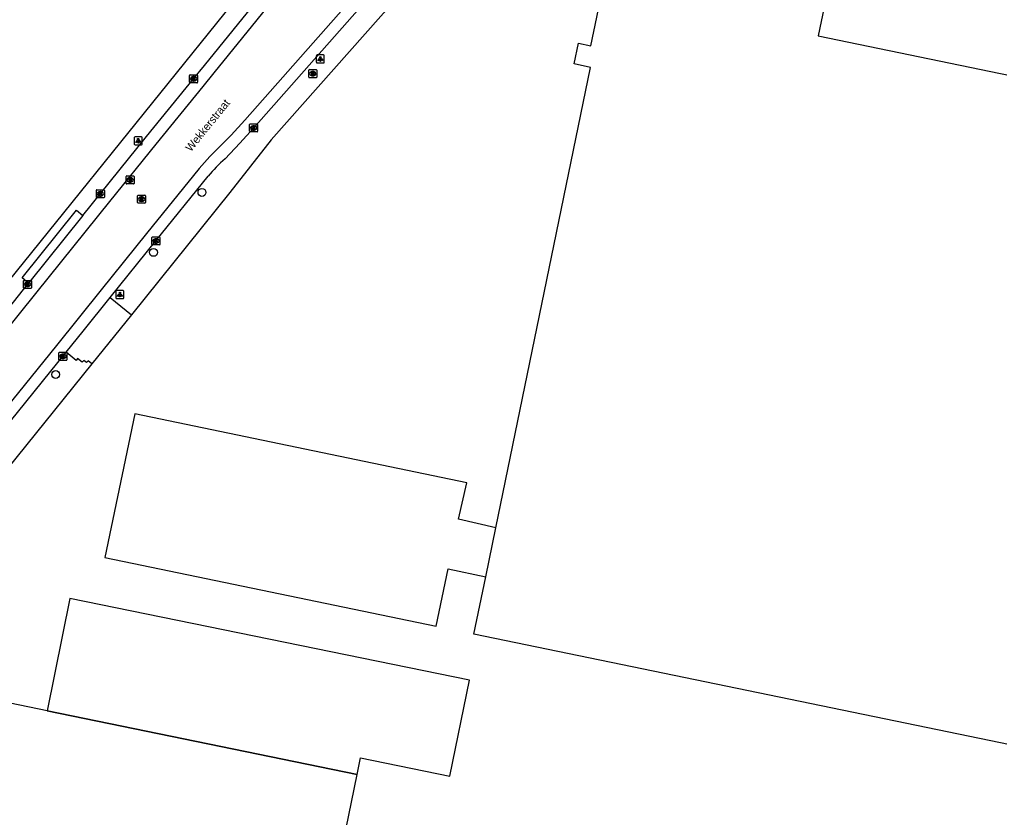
# Model space of a CAD drawing. Extents: x 157692 to 159670, y 381454 to 383289.
# Drawn here: x 157877.5 to 157999.9, y 382746.4 to 382846.1 of the extents above; entities that cross this region are included whole.
import ezdxf

# ---------------------------------------------------------------- set-up
doc = ezdxf.new("R2010")
doc.units = 0
for name, color, linetype in [('IMGEO_Boom', 7, 'Continuous'), ('IMGEO_Brandkraan', 7, 'Continuous'), ('IMGEO_Kolk', 7, 'Continuous'), ('IMGEO_Lichtpunt', 7, 'Continuous'), ('IMGEO_Openbare_ruimte_label', 7, 'Continuous'), ('IMGEO_Pand', 7, 'Continuous'), ('IMGEO_Pand_overbouw', 7, 'Continuous'), ('IMGEO_Rijbaan_lokaal_gesloten', 7, 'Continuous'), ('IMGEO_Rioolput', 7, 'Continuous'), ('IMGEO_Voetpad_open', 7, 'Continuous')]:
    doc.layers.add(name, color=color, linetype=linetype)

msp = doc.modelspace()

# ---------------------------------------------------------------- linework, layer by layer
at = {"layer": 'IMGEO_Boom'}
for centre in [(157900.24, 382824.47), (157894.19, 382816.98), (157881.97, 382801.73)]:
    msp.add_circle(centre, 0.489, dxfattribs=at)
at = {"layer": 'IMGEO_Brandkraan'}
for p, q in [((157913.59, 382838.87), (157913.59, 382839.73)), ((157913.66, 382839.8), (157914.52, 382839.8)), ((157914.52, 382838.8), (157913.66, 382838.8)), ((157914.1, 382839.02), (157914.07, 382839.02)), ((157914.08, 382839.58), (157914.1, 382839.58)), ((157914.59, 382839.73), (157914.59, 382838.87))]:
    msp.add_line(p, q, dxfattribs=at)
for points in [[(157913.59, 382838.87), (157913.59, 382839.73)], [(157913.66, 382839.8), (157914.52, 382839.8)], [(157914.52, 382838.8), (157913.66, 382838.8)], [(157913.94, 382839.5), (157913.94, 382839.1), (157914.15, 382839.1)], [(157914.17, 382839.5), (157913.94, 382839.5)], [(157914.12, 382839.42), (157914.06, 382839.42), (157914.06, 382839.34)], [(157914.06, 382839.34), (157914.12, 382839.34)], [(157914.12, 382839.27), (157914.06, 382839.27), (157914.06, 382839.19)], [(157914.06, 382839.19), (157914.12, 382839.19)], [(157914.59, 382839.73), (157914.59, 382838.87)]]:
    msp.add_lwpolyline(points, dxfattribs=at)
for centre, radius, start, end in [((157913.67, 382839.73), 0.0765, 91.552, 178.448), ((157913.67, 382839.73), 0.0765, 91.552, 178.448), ((157913.67, 382838.88), 0.0765, 181.552, 268.448), ((157913.67, 382838.88), 0.0765, 181.552, 268.448), ((157914.12, 382839.38), 0.0379, 267.8285, 90.9355), ((157914.12, 382839.23), 0.0404, 269.8759, 90.5077), ((157914.16, 382839.35), 0.251, 268.6676, 293.5347), ((157914.17, 382839.36), 0.145, 59.4692, 91.5367), ((157914.2, 382839.4), 0.0922, 285.5137, 58.1501), ((157914.2, 382839.21), 0.105, 301.3115, 78.989), ((157914.51, 382839.73), 0.0765, 1.552, 88.448), ((157914.51, 382839.73), 0.0765, 1.552, 88.448), ((157914.51, 382838.88), 0.0765, 271.552, 358.448), ((157914.51, 382838.88), 0.0765, 271.552, 358.448)]:
    msp.add_arc(centre, radius, start, end, dxfattribs=at)
for centre, major_axis, ratio, start_param, end_param in [((157914.08, 382839.3), (-0.387, 0.002), 0.722429, 4.712389, 7.853982), ((157914.1, 382839.3), (-0.39, 0.002), 0.717154, 1.570796, 4.712389)]:
    msp.add_ellipse(centre, major_axis=major_axis, ratio=ratio, start_param=start_param, end_param=end_param, dxfattribs=at)
at = {"layer": 'IMGEO_Kolk'}
for p, q in [((157898.7, 382838.23), (157898.7, 382839.08)), ((157898.77, 382839.16), (157899.63, 382839.16)), ((157899.19, 382838.94), (157899.21, 382838.94)), ((157899.7, 382839.08), (157899.7, 382838.23)), ((157899.63, 382838.16), (157898.77, 382838.16)), ((157899.21, 382838.38), (157899.18, 382838.38)), ((157906.19, 382832.1), (157906.19, 382832.95)), ((157906.27, 382833.02), (157907.12, 382833.02)), ((157906.68, 382832.8), (157906.71, 382832.8)), ((157907.19, 382832.95), (157907.19, 382832.1)), ((157907.12, 382832.02), (157906.27, 382832.02)), ((157906.7, 382832.24), (157906.68, 382832.24)), ((157887.05, 382823.86), (157887.05, 382824.72)), ((157887.12, 382824.79), (157887.98, 382824.79)), ((157887.54, 382824.57), (157887.56, 382824.57)), ((157888.05, 382824.72), (157888.05, 382823.86)), ((157887.98, 382823.79), (157887.12, 382823.79)), ((157887.56, 382824.01), (157887.53, 382824.01)), ((157894, 382817.98), (157894, 382818.84)), ((157894.07, 382818.91), (157894.92, 382818.91)), ((157894.51, 382818.13), (157894.48, 382818.13)), ((157894.49, 382818.69), (157894.51, 382818.69)), ((157895, 382818.84), (157895, 382817.98)), ((157894.92, 382817.91), (157894.07, 382817.91)), ((157877.95, 382812.57), (157877.95, 382813.42)), ((157878.02, 382813.49), (157878.88, 382813.49)), ((157878.44, 382813.27), (157878.46, 382813.27)), ((157878.95, 382813.42), (157878.95, 382812.57)), ((157878.88, 382812.49), (157878.02, 382812.49)), ((157878.46, 382812.71), (157878.43, 382812.71)), ((157882.37, 382803.58), (157882.37, 382804.43)), ((157882.45, 382804.5), (157883.3, 382804.5)), ((157883.3, 382803.5), (157882.45, 382803.5)), ((157882.86, 382804.28), (157882.88, 382804.28)), ((157882.88, 382803.72), (157882.86, 382803.72)), ((157883.37, 382804.43), (157883.37, 382803.58))]:
    msp.add_line(p, q, dxfattribs=at)
for points in [[(157898.7, 382838.23), (157898.7, 382839.08)], [(157898.77, 382839.16), (157899.63, 382839.16)], [(157899.02, 382838.86), (157899.14, 382838.86), (157899.14, 382838.71), (157899.27, 382838.86), (157899.44, 382838.86), (157899.29, 382838.71), (157899.44, 382838.46), (157899.29, 382838.46), (157899.21, 382838.62), (157899.14, 382838.55), (157899.14, 382838.46), (157899.02, 382838.46), (157899.02, 382838.86)], [(157899.7, 382839.08), (157899.7, 382838.23)], [(157899.63, 382838.16), (157898.77, 382838.16)], [(157906.19, 382832.1), (157906.19, 382832.95)], [(157906.27, 382833.02), (157907.12, 382833.02)], [(157906.51, 382832.72), (157906.64, 382832.72), (157906.64, 382832.57), (157906.77, 382832.72), (157906.93, 382832.72), (157906.79, 382832.57), (157906.94, 382832.32), (157906.79, 382832.32), (157906.7, 382832.49), (157906.64, 382832.42), (157906.64, 382832.32), (157906.51, 382832.32), (157906.51, 382832.72)], [(157907.19, 382832.95), (157907.19, 382832.1)], [(157907.12, 382832.02), (157906.27, 382832.02)], [(157887.05, 382823.86), (157887.05, 382824.72)], [(157887.12, 382824.79), (157887.98, 382824.79)], [(157887.37, 382824.49), (157887.49, 382824.49), (157887.49, 382824.34), (157887.62, 382824.49), (157887.79, 382824.49), (157887.64, 382824.34), (157887.79, 382824.09), (157887.64, 382824.09), (157887.56, 382824.26), (157887.49, 382824.19), (157887.49, 382824.09), (157887.37, 382824.09), (157887.37, 382824.49)], [(157888.05, 382824.72), (157888.05, 382823.86)], [(157887.98, 382823.79), (157887.12, 382823.79)], [(157894, 382817.98), (157894, 382818.84)], [(157894.07, 382818.91), (157894.92, 382818.91)], [(157894.32, 382818.61), (157894.44, 382818.61), (157894.44, 382818.46), (157894.57, 382818.61), (157894.74, 382818.61), (157894.59, 382818.46), (157894.74, 382818.21), (157894.59, 382818.21), (157894.51, 382818.37), (157894.44, 382818.31), (157894.44, 382818.21), (157894.32, 382818.21), (157894.32, 382818.61)], [(157895, 382818.84), (157895, 382817.98)], [(157894.92, 382817.91), (157894.07, 382817.91)], [(157877.95, 382812.57), (157877.95, 382813.42)], [(157878.02, 382813.49), (157878.88, 382813.49)], [(157878.27, 382813.19), (157878.39, 382813.19), (157878.39, 382813.04), (157878.52, 382813.19), (157878.69, 382813.19), (157878.54, 382813.04), (157878.69, 382812.79), (157878.54, 382812.79), (157878.46, 382812.96), (157878.39, 382812.89), (157878.39, 382812.79), (157878.27, 382812.79), (157878.27, 382813.19)], [(157878.95, 382813.42), (157878.95, 382812.57)], [(157878.88, 382812.49), (157878.02, 382812.49)], [(157882.37, 382803.58), (157882.37, 382804.43)], [(157882.45, 382804.5), (157883.3, 382804.5)], [(157883.3, 382803.5), (157882.45, 382803.5)], [(157882.69, 382804.2), (157882.82, 382804.2), (157882.82, 382804.05), (157882.94, 382804.2), (157883.11, 382804.2), (157882.96, 382804.05), (157883.12, 382803.8), (157882.96, 382803.8), (157882.88, 382803.97), (157882.82, 382803.9), (157882.82, 382803.8), (157882.69, 382803.8), (157882.69, 382804.2)], [(157883.37, 382804.43), (157883.37, 382803.58)]]:
    msp.add_lwpolyline(points, dxfattribs=at)
for centre, start, end in [((157898.78, 382839.08), 91.552, 178.448), ((157898.78, 382839.08), 91.552, 178.448), ((157899.62, 382839.08), 1.552, 88.448), ((157899.62, 382839.08), 1.552, 88.448), ((157898.78, 382838.23), 181.552, 268.448), ((157898.78, 382838.23), 181.552, 268.448), ((157899.62, 382838.23), 271.552, 358.448), ((157899.62, 382838.23), 271.552, 358.448), ((157906.27, 382832.95), 91.552, 178.448), ((157906.27, 382832.95), 91.552, 178.448), ((157907.12, 382832.95), 1.552, 88.448), ((157907.12, 382832.95), 1.552, 88.448), ((157906.27, 382832.1), 181.552, 268.448), ((157906.27, 382832.1), 181.552, 268.448), ((157907.12, 382832.1), 271.552, 358.448), ((157907.12, 382832.1), 271.552, 358.448), ((157887.12, 382824.72), 91.552, 178.448), ((157887.12, 382824.72), 91.552, 178.448), ((157887.97, 382824.72), 1.552, 88.448), ((157887.97, 382824.72), 1.552, 88.448), ((157887.12, 382823.87), 181.552, 268.448), ((157887.12, 382823.87), 181.552, 268.448), ((157887.97, 382823.87), 271.552, 358.448), ((157887.97, 382823.87), 271.552, 358.448), ((157894.07, 382818.83), 91.552, 178.448), ((157894.07, 382818.83), 91.552, 178.448), ((157894.92, 382818.83), 1.552, 88.448), ((157894.92, 382818.83), 1.552, 88.448), ((157894.07, 382817.98), 181.552, 268.448), ((157894.07, 382817.98), 181.552, 268.448), ((157894.92, 382817.98), 271.552, 358.448), ((157894.92, 382817.98), 271.552, 358.448), ((157878.03, 382813.42), 91.552, 178.448), ((157878.03, 382813.42), 91.552, 178.448), ((157878.87, 382813.42), 1.552, 88.448), ((157878.87, 382813.42), 1.552, 88.448), ((157878.03, 382812.57), 181.552, 268.448), ((157878.03, 382812.57), 181.552, 268.448), ((157878.87, 382812.57), 271.552, 358.448), ((157878.87, 382812.57), 271.552, 358.448), ((157882.45, 382804.43), 91.552, 178.448), ((157882.45, 382804.43), 91.552, 178.448), ((157882.45, 382803.58), 181.552, 268.448), ((157882.45, 382803.58), 181.552, 268.448), ((157883.3, 382804.43), 1.552, 88.448), ((157883.3, 382804.43), 1.552, 88.448), ((157883.3, 382803.58), 271.552, 358.448), ((157883.3, 382803.58), 271.552, 358.448)]:
    msp.add_arc(centre, 0.0765, start, end, dxfattribs=at)
for centre, major_axis, ratio, start_param, end_param in [((157899.19, 382838.66), (-0.387, 0.002), 0.722429, 4.712389, 7.853982), ((157899.21, 382838.66), (-0.39, 0.002), 0.717154, 1.570796, 4.712389), ((157906.68, 382832.52), (-0.387, 0.002), 0.722429, 4.712389, 7.853982), ((157906.7, 382832.52), (-0.39, 0.002), 0.717154, 1.570796, 4.712389), ((157887.54, 382824.29), (-0.387, 0.002), 0.722429, 4.712389, 7.853982), ((157887.56, 382824.29), (-0.39, 0.002), 0.717154, 1.570796, 4.712389), ((157894.48, 382818.41), (-0.387, 0.002), 0.722429, 4.712389, 7.853982), ((157894.51, 382818.41), (-0.39, 0.002), 0.717154, 1.570796, 4.712389), ((157878.44, 382812.99), (-0.387, 0.002), 0.722429, 4.712389, 7.853982), ((157878.46, 382812.99), (-0.39, 0.002), 0.717154, 1.570796, 4.712389), ((157882.86, 382804), (-0.387, 0.002), 0.722429, 4.712389, 7.853982), ((157882.88, 382804), (-0.39, 0.002), 0.717154, 1.570796, 4.712389)]:
    msp.add_ellipse(centre, major_axis=major_axis, ratio=ratio, start_param=start_param, end_param=end_param, dxfattribs=at)
at = {"layer": 'IMGEO_Lichtpunt'}
for p, q in [((157914.53, 382841.54), (157914.53, 382840.74)), ((157914.53, 382841.54), (157914.53, 382840.74)), ((157915.43, 382841.64), (157914.63, 382841.64)), ((157915.43, 382841.64), (157914.63, 382841.64)), ((157915.53, 382840.74), (157915.53, 382841.54)), ((157915.53, 382840.74), (157915.53, 382841.54)), ((157914.63, 382840.64), (157915.43, 382840.64)), ((157914.63, 382840.64), (157915.43, 382840.64)), ((157891.78, 382831.32), (157891.78, 382830.51)), ((157891.78, 382831.32), (157891.78, 382830.51)), ((157892.69, 382831.41), (157891.88, 382831.41)), ((157892.69, 382831.41), (157891.88, 382831.41)), ((157891.88, 382830.42), (157892.69, 382830.42)), ((157891.88, 382830.42), (157892.69, 382830.42)), ((157892.78, 382830.51), (157892.78, 382831.32)), ((157892.78, 382830.51), (157892.78, 382831.32)), ((157889.49, 382812.12), (157889.49, 382811.31)), ((157889.49, 382812.12), (157889.49, 382811.31)), ((157890.39, 382812.21), (157889.58, 382812.21)), ((157890.39, 382812.21), (157889.58, 382812.21)), ((157890.49, 382811.31), (157890.49, 382812.12)), ((157890.49, 382811.31), (157890.49, 382812.12)), ((157889.58, 382811.22), (157890.39, 382811.22)), ((157889.58, 382811.22), (157890.39, 382811.22))]:
    msp.add_line(p, q, dxfattribs=at)
for points in [[(157914.91, 382841.21), (157914.95, 382841.18), (157914.76, 382840.92), (157914.72, 382840.94), (157914.91, 382841.21)], [(157915.01, 382841.16), (157915.06, 382841.16), (157915.06, 382840.84), (157915.01, 382840.84), (157915.01, 382841.16)], [(157915.12, 382841.18), (157915.16, 382841.21), (157915.34, 382840.94), (157915.31, 382840.92), (157915.12, 382841.18)], [(157892.16, 382830.98), (157892.2, 382830.95), (157892.01, 382830.69), (157891.97, 382830.72), (157892.16, 382830.98)], [(157892.26, 382830.93), (157892.31, 382830.93), (157892.31, 382830.61), (157892.26, 382830.61), (157892.26, 382830.93)], [(157892.37, 382830.95), (157892.41, 382830.98), (157892.6, 382830.72), (157892.56, 382830.69), (157892.37, 382830.95)], [(157889.86, 382811.78), (157889.9, 382811.76), (157889.71, 382811.49), (157889.68, 382811.52), (157889.86, 382811.78)], [(157889.96, 382811.74), (157890.01, 382811.74), (157890.01, 382811.41), (157889.96, 382811.41), (157889.96, 382811.74)], [(157890.07, 382811.76), (157890.11, 382811.78), (157890.3, 382811.52), (157890.26, 382811.49), (157890.07, 382811.76)]]:
    msp.add_lwpolyline(points, dxfattribs=at)
for centre in [(157915.03, 382841.34), (157892.28, 382831.12), (157889.99, 382811.92)]:
    msp.add_circle(centre, 0.0994, dxfattribs=at)
for centre, start, end in [((157914.63, 382841.54), 90, 180), ((157914.63, 382841.54), 90, 180), ((157915.43, 382841.54), 0, 90), ((157915.43, 382841.54), 0, 90), ((157914.63, 382840.74), 180, 270), ((157914.63, 382840.74), 180, 270), ((157915.43, 382840.74), 270, 0), ((157915.43, 382840.74), 270, 360), ((157891.88, 382831.32), 90, 180), ((157891.88, 382831.32), 90, 180), ((157891.88, 382830.51), 180, 270), ((157891.88, 382830.51), 180, 270), ((157892.69, 382831.32), 0, 90), ((157892.69, 382831.32), 0, 90), ((157892.69, 382830.51), 270, 0), ((157892.69, 382830.51), 270, 360), ((157889.58, 382812.12), 90, 180), ((157889.58, 382812.12), 90, 180), ((157890.39, 382812.12), 0, 90), ((157890.39, 382812.12), 0, 90), ((157889.58, 382811.31), 180, 270), ((157889.58, 382811.31), 180, 270), ((157890.39, 382811.31), 270, 0), ((157890.39, 382811.31), 270, 360)]:
    msp.add_arc(centre, 0.0946, start, end, dxfattribs=at)
at = {"layer": 'IMGEO_Pand'}
for points in [[(157979.64, 382855.59), (157977.22, 382844.04), (158000, 382839.34), (158033.83, 382832.37), (158017.27, 382752.17), (158000, 382755.75), (157934.22, 382769.32), (157935.69, 382776.47)], [(157936.96, 382782.6), (157948.8, 382840.09), (157946.74, 382840.52), (157947.29, 382843.1), (157948.83, 382842.79), (157950.14, 382849.17)], [(157936.96, 382782.6), (157932.29, 382783.67), (157933.33, 382788.22), (157891.84, 382796.82), (157888.12, 382778.88), (157929.51, 382770.3), (157930.99, 382777.45), (157935.69, 382776.47)], [(157935.69, 382776.47), (157936.96, 382782.6)], [(157898.11, 382646.91), (157904.25, 382676.8), (157919.63, 382751.76), (157880.89, 382759.73), (157870.41, 382761.89), (157866.39, 382756.76), (157880.13, 382650.62), (157898.11, 382646.91)]]:
    msp.add_lwpolyline(points, dxfattribs=at)
at = {"layer": 'IMGEO_Pand_overbouw'}
msp.add_lwpolyline([(157880.89, 382759.73), (157919.63, 382751.76), (157920.05, 382753.85), (157931.22, 382751.56), (157933.67, 382763.54), (157883.75, 382773.75)], close=True, dxfattribs=at)
at = {"layer": 'IMGEO_Rijbaan_lokaal_gesloten'}
for points in [[(157951.07, 382904.46), (157951.1, 382903.51), (157951.01, 382902.54), (157950.83, 382901.6), (157950.56, 382900.68), (157949.9, 382899.11), (157936.87, 382882.95), (157926.98, 382870.7), (157912.49, 382852.68), (157901.71, 382839.39), (157900.36, 382837.71), (157894.49, 382830.5), (157888.7, 382823.33), (157879.62, 382812.06), (157865.48, 382794.55), (157858.92, 382786.41), (157856.4, 382783.29), (157852.33, 382778.21), (157845.58, 382769.85), (157841.45, 382764.28)], [(157903.13, 382828.68), (157904.97, 382830.62), (157906.7, 382832.5), (157933.89, 382863.28), (157934.73, 382864.17), (157939.78, 382869.67), (157945.21, 382875.54), (157951.3, 382881.99), (157957.73, 382888.71)], [(157885.37, 382821.59), (157893.33, 382831.44), (157899.2, 382838.66), (157900.55, 382840.33), (157911.32, 382853.62), (157923.49, 382868.77)], [(157932.78, 382864.3), (157905.58, 382833.51), (157903.88, 382831.64), (157901.22, 382828.94), (157899.89, 382827.45), (157893.33, 382819.35), (157887.65, 382812.3), (157882.06, 382805.37), (157870.09, 382790.58), (157863.72, 382782.7), (157859.82, 382777.87)], [(157888.77, 382811.33), (157894.49, 382818.41), (157901.03, 382826.48)], [(157885.37, 382821.59), (157878.59, 382813.14)], [(157856.76, 382785.96), (157857.82, 382787.27), (157868.68, 382800.68), (157878.59, 382813.14)], [(157883.28, 382804.51), (157885.42, 382807.14), (157888.77, 382811.33)], [(157862.18, 382778.4), (157864.91, 382781.78), (157871.25, 382789.64), (157883.28, 382804.51)]]:
    msp.add_lwpolyline(points, dxfattribs=at)
msp.add_arc((157915.16, 382815.08), 18.16, 131.5071, 141.1065, dxfattribs=at)
at = {"layer": 'IMGEO_Rioolput'}
for p, q in [((157890.76, 382825.6), (157890.76, 382826.45)), ((157890.84, 382826.53), (157891.69, 382826.53)), ((157891.69, 382825.53), (157890.84, 382825.53)), ((157891.25, 382826.31), (157891.28, 382826.31)), ((157891.27, 382825.75), (157891.25, 382825.75)), ((157891.76, 382826.45), (157891.76, 382825.6)), ((157892.27, 382824.13), (157893.13, 382824.13)), ((157892.2, 382823.2), (157892.2, 382824.06)), ((157893.13, 382823.13), (157892.27, 382823.13)), ((157892.71, 382823.35), (157892.68, 382823.35)), ((157892.69, 382823.91), (157892.71, 382823.91)), ((157893.2, 382824.06), (157893.2, 382823.2))]:
    msp.add_line(p, q, dxfattribs=at)
for points in [[(157890.76, 382825.6), (157890.76, 382826.45)], [(157890.84, 382826.53), (157891.69, 382826.53)], [(157891.69, 382825.53), (157890.84, 382825.53)], [(157891.35, 382826.22), (157891.1, 382826.23), (157891.1, 382825.83)], [(157891.1, 382825.83), (157891.22, 382825.83), (157891.22, 382825.99), (157891.23, 382825.99)], [(157891.28, 382826.15), (157891.22, 382826.15), (157891.22, 382826.06)], [(157891.22, 382826.06), (157891.27, 382826.06)], [(157891.28, 382825.96), (157891.35, 382825.83), (157891.49, 382825.83), (157891.43, 382825.95)], [(157891.76, 382826.45), (157891.76, 382825.6)], [(157892.27, 382824.13), (157893.13, 382824.13)], [(157892.2, 382823.2), (157892.2, 382824.06)], [(157893.13, 382823.13), (157892.27, 382823.13)], [(157892.79, 382823.83), (157892.54, 382823.83), (157892.54, 382823.43)], [(157892.54, 382823.43), (157892.66, 382823.43), (157892.66, 382823.59), (157892.67, 382823.59)], [(157892.71, 382823.75), (157892.66, 382823.75), (157892.66, 382823.67)], [(157892.66, 382823.67), (157892.71, 382823.67)], [(157892.72, 382823.56), (157892.79, 382823.43), (157892.93, 382823.43), (157892.86, 382823.56)], [(157893.2, 382824.06), (157893.2, 382823.2)]]:
    msp.add_lwpolyline(points, dxfattribs=at)
for centre, radius, start, end in [((157890.84, 382826.45), 0.0765, 91.552, 178.448), ((157890.84, 382826.45), 0.0765, 91.552, 178.448), ((157890.84, 382825.6), 0.0765, 181.552, 268.448), ((157890.84, 382825.6), 0.0765, 181.552, 268.448), ((157891.23, 382825.94), 0.0533, 26.0293, 88.6989), ((157891.26, 382826.25), 0.19, 274.7715, 282.9687), ((157891.28, 382826.05), 0.0964, 77.0061, 93.1865), ((157891.3, 382826.11), 0.0378, 276.6634, 79.6772), ((157891.35, 382826.11), 0.109, 350.3612, 89.416), ((157891.35, 382826.11), 0.112, 277.5842, 350.9817), ((157891.33, 382825.9), 0.108, 29.5134, 73.7905), ((157891.69, 382826.45), 0.0765, 1.552, 88.448), ((157891.69, 382826.45), 0.0765, 1.552, 88.448), ((157891.69, 382825.6), 0.0765, 271.552, 358.448), ((157891.69, 382825.6), 0.0765, 271.552, 358.448), ((157892.28, 382824.05), 0.0765, 91.552, 178.448), ((157892.28, 382824.05), 0.0765, 91.552, 178.448), ((157893.12, 382824.05), 0.0765, 1.552, 88.448), ((157893.12, 382824.05), 0.0765, 1.552, 88.448), ((157892.28, 382823.21), 0.0765, 181.552, 268.448), ((157892.28, 382823.21), 0.0765, 181.552, 268.448), ((157892.67, 382823.54), 0.0533, 26.0293, 88.6989), ((157892.72, 382823.65), 0.0964, 77.0061, 93.1865), ((157892.7, 382823.86), 0.19, 274.7715, 282.9687), ((157892.73, 382823.71), 0.0378, 276.6634, 79.6772), ((157892.79, 382823.72), 0.109, 350.3612, 89.416), ((157892.79, 382823.72), 0.112, 277.5842, 350.9817), ((157892.77, 382823.5), 0.108, 29.5134, 73.7905), ((157893.12, 382823.21), 0.0765, 271.552, 358.448), ((157893.12, 382823.21), 0.0765, 271.552, 358.448)]:
    msp.add_arc(centre, radius, start, end, dxfattribs=at)
for centre, major_axis, ratio, start_param, end_param in [((157891.25, 382826.03), (-0.387, 0.002), 0.722429, 4.712389, 7.853982), ((157891.27, 382826.03), (-0.39, 0.002), 0.717154, 1.570796, 4.712389), ((157892.69, 382823.63), (-0.387, 0.002), 0.722429, 4.712389, 7.853982), ((157892.71, 382823.63), (-0.39, 0.002), 0.717154, 1.570796, 4.712389)]:
    msp.add_ellipse(centre, major_axis=major_axis, ratio=ratio, start_param=start_param, end_param=end_param, dxfattribs=at)
at = {"layer": 'IMGEO_Voetpad_open'}
for points in [[(157855.07, 382787.32), (157856.1, 382788.6), (157865.73, 382800.55), (157866.63, 382801.67), (157866.97, 382802.09), (157945.19, 382899.07), (157947.11, 382906.08), (157944.99, 382907.95)], [(157947.18, 382873.78), (157941.72, 382867.89), (157936.63, 382862.35), (157908.89, 382831.04), (157903.73, 382824.47), (157891.42, 382809.17)], [(157878.59, 382813.14), (157877.78, 382813.79), (157884.55, 382822.24), (157885.37, 382821.59)], [(157888.77, 382811.33), (157891.42, 382809.17)], [(157891.42, 382809.17), (157886.48, 382803.05)], [(157886.48, 382803.05), (157886.02, 382803.43), (157885.82, 382803.21), (157885.48, 382803.48), (157885.29, 382803.26), (157884.71, 382803.73), (157884.53, 382803.5), (157883.28, 382804.51)], [(157886.48, 382803.05), (157867.6, 382779.71), (157866.33, 382778.14), (157864.68, 382776.08)]]:
    msp.add_lwpolyline(points, dxfattribs=at)

# ---------------------------------------------------------------- texts
at = {"layer": 'IMGEO_Openbare_ruimte_label'}
msp.add_text('Wekkerstraat', height=1, rotation=50.9645, dxfattribs=at).set_placement((157898.85, 382829.48))

doc.saveas('drawing.dxf')
